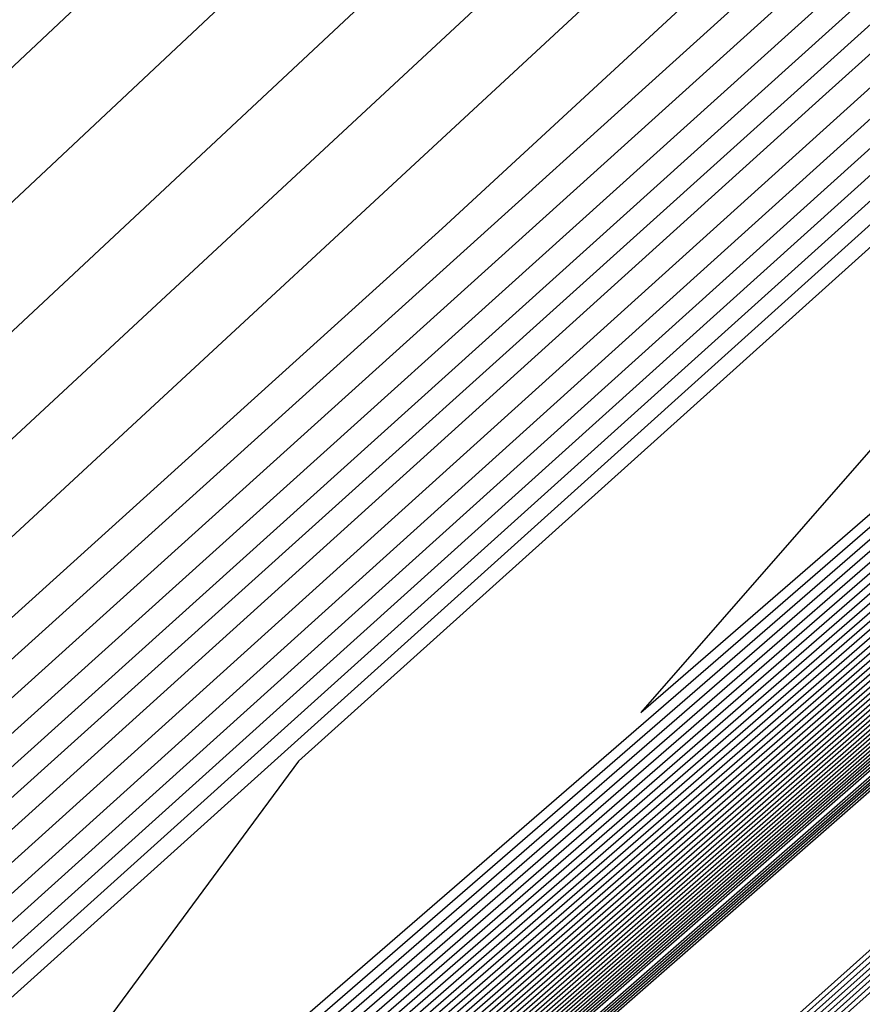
# Model space of a CAD drawing. Extents: x 3249832 to 3255657, y 13789405 to 13793316.
# Tile 670 of 1056: x 3253202.181 to 3253202.576, y 13791252.372 to 13791252.833. Entities that reach past the tile are written whole.
import ezdxf

# ---------------------------------------------------------------- set-up
doc = ezdxf.new("R2010")
doc.units = 0
doc.header["$LTSCALE"] = 100
doc.header["$MEASUREMENT"] = 0
for name, color, linetype in [('GRATIO_03231_CON', 1, 'CONTINUOUS'), ('GRATIO_0323_ICON', 1, 'CONTINUOUS'), ('TARGETS_EAST', 7, 'CONTINUOUS')]:
    doc.layers.add(name, color=color, linetype=linetype)

# ---------------------------------------------------------------- blocks, each defined once
blk = doc.blocks.new('Gratio_032316_contours')
at = {"layer": 'GRATIO_03231_CON', "color": 1, "linetype": 'Continuous', "flags": 128}
for points in [[(3253179.55027, 13791232.39503), (3253186.87441, 13791238.77001), (3253201.4775, 13791251.51898), (3253219.20823, 13791267.00714), (3253234.45763, 13791280.32933), (3253243.00028, 13791287.79153), (3253246.14511, 13791290.5444), (3253246.5846, 13791290.94974), (3253247.02187, 13791291.379), (3253250.20254, 13791294.24212), (3253258.88285, 13791301.95866), (3253274.44262, 13791315.73867), (3253292.7559, 13791331.95413), (3253308.32028, 13791345.76753)], [(3253180.16544, 13791232.93802), (3253187.28488, 13791239.13155), (3253201.72516, 13791251.73678), (3253219.33902, 13791267.12228), (3253234.51314, 13791280.37862), (3253243.01644, 13791287.80647), (3253246.14668, 13791290.54676), (3253246.58389, 13791290.95054), (3253247.01645, 13791291.37639), (3253250.16633, 13791294.21318), (3253258.7639, 13791301.85732), (3253274.17605, 13791315.50724), (3253292.31584, 13791331.56933), (3253307.73285, 13791345.25198)], [(3253180.78061, 13791233.481), (3253187.69534, 13791239.49309), (3253201.97282, 13791251.95458), (3253219.46981, 13791267.23741), (3253234.56866, 13791280.42791), (3253243.03259, 13791287.8214), (3253246.14825, 13791290.54912), (3253246.58317, 13791290.95133), (3253247.01103, 13791291.37378), (3253250.13013, 13791294.18424), (3253258.64495, 13791301.75599), (3253273.90947, 13791315.27582), (3253291.87577, 13791331.18453), (3253307.14542, 13791344.73643)], [(3253181.39578, 13791234.02399), (3253188.1058, 13791239.85463), (3253202.22048, 13791252.17237), (3253219.6006, 13791267.35254), (3253234.62418, 13791280.4772), (3253243.04874, 13791287.83633), (3253246.14982, 13791290.55149), (3253246.58246, 13791290.95213), (3253247.00561, 13791291.37117), (3253250.09393, 13791294.15529), (3253258.526, 13791301.65465), (3253273.6429, 13791315.0444), (3253291.4357, 13791330.79973), (3253306.55799, 13791344.22088)], [(3253182.62612, 13791235.10996), (3253188.92672, 13791240.5777), (3253202.71581, 13791252.60797), (3253219.86218, 13791267.58281), (3253234.73522, 13791280.57579), (3253243.08105, 13791287.8662), (3253246.15297, 13791290.55621), (3253246.58103, 13791290.95372), (3253246.99477, 13791291.36594), (3253250.02153, 13791294.09741), (3253258.2881, 13791301.45198), (3253273.10975, 13791314.58156), (3253290.55557, 13791330.03014), (3253305.38313, 13791343.18978)], [(3253183.24129, 13791235.65295), (3253189.33718, 13791240.93924), (3253202.96347, 13791252.82577), (3253219.99297, 13791267.69794), (3253234.79073, 13791280.62508), (3253243.0972, 13791287.88113), (3253246.15454, 13791290.55858), (3253246.58032, 13791290.95452), (3253246.98935, 13791291.36333), (3253249.98532, 13791294.06847), (3253258.16915, 13791301.35065), (3253272.84317, 13791314.35013), (3253290.11551, 13791329.64534), (3253304.7957, 13791342.67423)], [(3253189.74764, 13791241.30078), (3253203.21113, 13791253.04357), (3253220.12376, 13791267.81308), (3253234.84625, 13791280.67437), (3253243.11336, 13791287.89607), (3253246.15611, 13791290.56094), (3253246.57961, 13791290.95531), (3253246.98393, 13791291.36072), (3253249.94912, 13791294.03953), (3253258.05019, 13791301.24931), (3253272.5766, 13791314.11871), (3253289.67544, 13791329.26055), (3253304.20827, 13791342.15868)], [(3253190.1581, 13791241.66232), (3253203.45879, 13791253.26136), (3253220.25455, 13791267.92821), (3253234.90177, 13791280.72366), (3253243.12951, 13791287.911), (3253246.15768, 13791290.5633), (3253246.57889, 13791290.95611), (3253246.97851, 13791291.35811), (3253249.91292, 13791294.01058), (3253257.93124, 13791301.14798), (3253272.31002, 13791313.88729), (3253289.23538, 13791328.87575), (3253303.62084, 13791341.64313)], [(3253190.97902, 13791242.38539), (3253203.95411, 13791253.69696), (3253220.51613, 13791268.15847), (3253235.01281, 13791280.82224), (3253243.16182, 13791287.94087), (3253246.16082, 13791290.56803), (3253246.57747, 13791290.9577), (3253246.96767, 13791291.35288), (3253249.84051, 13791293.9527), (3253257.69334, 13791300.94531), (3253271.77687, 13791313.42445), (3253288.35525, 13791328.10615), (3253302.44598, 13791340.61203)], [(3253191.38948, 13791242.74693), (3253204.20177, 13791253.91476), (3253220.64692, 13791268.27361), (3253235.06832, 13791280.87154), (3253243.17797, 13791287.9558), (3253246.1624, 13791290.57039), (3253246.57675, 13791290.9585), (3253246.96225, 13791291.35027), (3253249.80431, 13791293.92376), (3253257.57439, 13791300.84397), (3253271.51029, 13791313.19303), (3253287.91518, 13791327.72135), (3253301.85855, 13791340.09648)], [(3253191.79994, 13791243.10847), (3253204.44943, 13791254.13256), (3253220.77772, 13791268.38874), (3253235.12384, 13791280.92083), (3253243.19412, 13791287.97073), (3253246.16397, 13791290.57276), (3253246.57604, 13791290.95929), (3253246.95683, 13791291.34766), (3253249.76811, 13791293.89481), (3253257.45544, 13791300.74264), (3253271.24372, 13791312.9616), (3253287.47511, 13791327.33655), (3253301.27112, 13791339.58093)], [(3253192.2104, 13791243.47001), (3253204.69709, 13791254.35035), (3253220.90851, 13791268.50387), (3253235.17936, 13791280.97012), (3253243.21028, 13791287.98567), (3253246.16554, 13791290.57512), (3253246.57533, 13791290.96009), (3253246.95142, 13791291.34505), (3253249.73191, 13791293.86587), (3253257.33649, 13791300.6413), (3253270.97714, 13791312.73018), (3253287.03505, 13791326.95176), (3253300.68369, 13791339.06538)], [(3253193.03132, 13791244.19308), (3253205.19242, 13791254.78595), (3253221.17009, 13791268.73414), (3253235.29039, 13791281.0687), (3253243.24258, 13791288.01553), (3253246.16868, 13791290.57985), (3253246.5739, 13791290.96168), (3253246.94058, 13791291.33982), (3253249.6595, 13791293.80799), (3253257.09858, 13791300.43863), (3253270.44399, 13791312.26734), (3253286.15492, 13791326.18216), (3253299.50883, 13791338.03428)], [(3253193.44178, 13791244.55462), (3253205.44008, 13791255.00375), (3253221.30088, 13791268.84927), (3253235.34591, 13791281.11799), (3253243.25874, 13791288.03047), (3253246.17025, 13791290.58221), (3253246.57319, 13791290.96248), (3253246.93516, 13791291.33721), (3253249.6233, 13791293.77904), (3253256.97963, 13791300.3373), (3253270.17741, 13791312.03592), (3253285.71485, 13791325.79737), (3253298.92139, 13791337.51873)], [(3253193.85224, 13791244.91616), (3253205.68774, 13791255.22155), (3253221.43167, 13791268.9644), (3253235.40143, 13791281.16728), (3253243.27489, 13791288.0454), (3253246.17182, 13791290.58457), (3253246.57247, 13791290.96327), (3253246.92974, 13791291.3346), (3253249.5871, 13791293.7501), (3253256.86068, 13791300.23596), (3253269.91084, 13791311.8045), (3253285.27479, 13791325.41257), (3253298.33396, 13791337.00318)], [(3253194.2627, 13791245.2777), (3253205.9354, 13791255.43934), (3253221.56246, 13791269.07954), (3253235.45695, 13791281.21658), (3253243.29104, 13791288.06033), (3253246.17339, 13791290.58694), (3253246.57176, 13791290.96407), (3253246.92432, 13791291.33198), (3253249.55089, 13791293.72116), (3253256.74173, 13791300.13463), (3253269.64426, 13791311.57307), (3253284.83472, 13791325.02777), (3253297.74653, 13791336.48763)], [(3253195.08362, 13791246.00077), (3253206.43072, 13791255.87494), (3253221.82404, 13791269.3098), (3253235.56798, 13791281.31516), (3253243.32335, 13791288.0902), (3253246.17654, 13791290.59166), (3253246.57033, 13791290.96566), (3253246.91348, 13791291.32676), (3253249.47849, 13791293.66327), (3253256.50383, 13791299.93196), (3253269.11111, 13791311.11023), (3253283.95459, 13791324.25817), (3253296.57167, 13791335.45653)], [(3253296.46279, 13791335.72253), (3253283.73895, 13791324.65329), (3253268.77541, 13791311.59727), (3253256.05979, 13791300.487), (3253256.05979, 13791300.487), (3253248.95714, 13791294.27347), (3253246.3422, 13791291.98168), (3253245.96716, 13791291.65513), (3253245.95906, 13791291.66315), (3253245.94444, 13791291.67844), (3253245.92473, 13791291.69951), (3253245.63026, 13791291.48345), (3253243.707, 13791289.82171), (3253238.52984, 13791285.2643), (3253229.28824, 13791277.08273), (3253218.4299, 13791267.43449), (3253209.21711, 13791259.19857), (3253203.96156, 13791254.41974), (3253201.17274, 13791251.80591)], [(3253195.49408, 13791246.36231), (3253206.67838, 13791256.09274), (3253221.95483, 13791269.42494), (3253235.6235, 13791281.36445), (3253243.3395, 13791288.10513), (3253246.17811, 13791290.59402), (3253246.56962, 13791290.96646), (3253246.90806, 13791291.32415), (3253249.44229, 13791293.63433), (3253256.38488, 13791299.83062), (3253268.84454, 13791310.87881), (3253283.51452, 13791323.87338), (3253295.98424, 13791334.94098)], [(3253295.87663, 13791335.20388), (3253283.3014, 13791324.26387), (3253268.51275, 13791311.36015), (3253255.94603, 13791300.37914), (3253255.94603, 13791300.37914), (3253248.92653, 13791294.23785), (3253246.33944, 13791291.97568), (3253245.95993, 13791291.66258), (3253245.67105, 13791291.45355), (3253243.78755, 13791289.84359), (3253238.73212, 13791285.41271), (3253229.71987, 13791277.44555), (3253219.13574, 13791268.04515), (3253210.15712, 13791260.01917), (3253205.02708, 13791255.35463), (3253202.25149, 13791252.75594), (3253199.40186, 13791250.10686)], [(3253195.90454, 13791246.72385), (3253206.92604, 13791256.31054), (3253222.08562, 13791269.54007), (3253235.67902, 13791281.41374), (3253243.35566, 13791288.12007), (3253246.17968, 13791290.59639), (3253246.56891, 13791290.96725), (3253246.90264, 13791291.32154), (3253249.40609, 13791293.60539), (3253256.26593, 13791299.72929), (3253268.57796, 13791310.64739), (3253283.07446, 13791323.48858), (3253295.39681, 13791334.42543)], [(3253295.29047, 13791334.68522), (3253282.86386, 13791323.87446), (3253268.2501, 13791311.12303), (3253255.83226, 13791300.27128), (3253255.83226, 13791300.27128), (3253248.89643, 13791294.20168), (3253246.34073, 13791291.96524), (3253245.96634, 13791291.65508), (3253245.68492, 13791291.45158), (3253243.85017, 13791289.8842), (3253238.92627, 13791285.56963), (3253230.14909, 13791277.81089), (3253219.84127, 13791268.65612), (3253211.09712, 13791260.83977), (3253206.0926, 13791256.28952), (3253203.33023, 13791253.70596), (3253200.39417, 13791250.98293)], [(3253196.31501, 13791247.08539), (3253207.1737, 13791256.52833), (3253222.21641, 13791269.6552), (3253235.73454, 13791281.46303), (3253243.37181, 13791288.135), (3253246.18125, 13791290.59875), (3253246.56819, 13791290.96805), (3253246.89722, 13791291.31892), (3253249.36988, 13791293.57645), (3253256.14697, 13791299.62795), (3253268.31138, 13791310.41597), (3253282.63439, 13791323.10378), (3253294.80938, 13791333.90988)], [(3253294.70431, 13791334.16656), (3253282.42631, 13791323.48505), (3253267.98745, 13791310.88591), (3253255.7185, 13791300.16342), (3253255.7185, 13791300.16342), (3253248.86632, 13791294.16552), (3253246.34201, 13791291.95481), (3253245.97275, 13791291.64758), (3253245.6988, 13791291.44962), (3253243.91279, 13791289.92481), (3253239.12041, 13791285.72655), (3253230.57831, 13791278.17623), (3253220.5468, 13791269.26709), (3253212.03713, 13791261.66037), (3253207.15812, 13791257.22441), (3253204.40898, 13791254.65598), (3253201.38649, 13791251.85899)], [(3253197.13593, 13791247.80846), (3253207.66903, 13791256.96393), (3253222.47799, 13791269.88547), (3253235.84557, 13791281.56162), (3253243.40412, 13791288.16487), (3253246.18439, 13791290.60348), (3253246.56677, 13791290.96964), (3253246.88638, 13791291.3137), (3253249.29748, 13791293.51856), (3253255.90907, 13791299.42528), (3253267.77823, 13791309.95312), (3253281.75426, 13791322.33419), (3253293.63452, 13791332.87878)], [(3253293.53199, 13791333.12925), (3253281.55121, 13791322.70622), (3253267.46214, 13791310.41166), (3253255.49098, 13791299.9477), (3253255.49098, 13791299.9477), (3253248.80612, 13791294.09318), (3253246.34458, 13791291.93395), (3253245.98558, 13791291.63258), (3253245.72656, 13791291.44569), (3253244.03802, 13791290.00603), (3253239.5087, 13791286.04039), (3253231.43675, 13791278.90691), (3253221.95787, 13791270.48904), (3253213.91715, 13791263.30158), (3253209.28916, 13791259.09418), (3253206.56647, 13791256.55602), (3253203.37112, 13791253.61112), (3253198.43501, 13791249.15506)], [(3253197.54639, 13791248.17), (3253207.91669, 13791257.18173), (3253222.60878, 13791270.0006), (3253235.90109, 13791281.61091), (3253243.42027, 13791288.1798), (3253246.18596, 13791290.60584), (3253246.56605, 13791290.97044), (3253246.88096, 13791291.31109), (3253249.26128, 13791293.48962), (3253255.79012, 13791299.32395), (3253267.51166, 13791309.7217), (3253281.31419, 13791321.94939), (3253293.04709, 13791332.36323), (3253299.24948, 13791337.92415)], [(3253299.21969, 13791338.01181), (3253292.94584, 13791332.61059), (3253281.11367, 13791322.3168), (3253267.19948, 13791310.17454), (3253255.37722, 13791299.83984), (3253255.37722, 13791299.83983), (3253248.77601, 13791294.05701), (3253246.34587, 13791291.92352), (3253245.99199, 13791291.62508), (3253245.74044, 13791291.44372), (3253244.10063, 13791290.04663), (3253239.70285, 13791286.19731), (3253231.86597, 13791279.27225), (3253222.6634, 13791271.10001), (3253214.85715, 13791264.12218), (3253210.35468, 13791260.02907), (3253207.64522, 13791257.50604), (3253204.36344, 13791254.48718), (3253199.25939, 13791249.88337)], [(3253197.95685, 13791248.53154), (3253208.16435, 13791257.39953), (3253222.73957, 13791270.11573), (3253235.95661, 13791281.6602), (3253243.43643, 13791288.19473), (3253246.18754, 13791290.6082), (3253246.56534, 13791290.97123), (3253246.87554, 13791291.30847), (3253249.22507, 13791293.46068), (3253255.67117, 13791299.22261), (3253267.24508, 13791309.49028), (3253280.87413, 13791321.56459), (3253292.45966, 13791331.84768), (3253298.58416, 13791337.33876)], [(3253298.55474, 13791337.42533), (3253292.35968, 13791332.09194), (3253280.67612, 13791321.92739), (3253266.93683, 13791309.93742), (3253255.26346, 13791299.73197), (3253255.26346, 13791299.73197), (3253248.74591, 13791294.02084), (3253246.34715, 13791291.91308), (3253245.99841, 13791291.61758), (3253245.75432, 13791291.44175), (3253244.16325, 13791290.08724), (3253239.89699, 13791286.35423), (3253232.29519, 13791279.63759), (3253223.36893, 13791271.71098), (3253215.79716, 13791264.94278), (3253211.4202, 13791260.96396), (3253208.72397, 13791258.45606), (3253205.35575, 13791255.36324), (3253200.08377, 13791250.61169)], [(3253198.36731, 13791248.89308), (3253208.41201, 13791257.61732), (3253222.87037, 13791270.23087), (3253236.01213, 13791281.70949), (3253243.45258, 13791288.20967), (3253246.18911, 13791290.61057), (3253246.56463, 13791290.97203), (3253246.87012, 13791291.30586), (3253249.18887, 13791293.43173), (3253255.55222, 13791299.12128), (3253266.9785, 13791309.25886), (3253280.43407, 13791321.17979), (3253291.87223, 13791331.33213), (3253297.91884, 13791336.75338)], [(3253297.8898, 13791336.83884), (3253291.77352, 13791331.57328), (3253280.23857, 13791321.53798), (3253266.67418, 13791309.70029), (3253255.14969, 13791299.62411), (3253255.14969, 13791299.62411), (3253248.71581, 13791293.98467), (3253246.34844, 13791291.90265), (3253246.00482, 13791291.61008), (3253245.7682, 13791291.43979), (3253244.22587, 13791290.12785), (3253240.09114, 13791286.51115), (3253232.72441, 13791280.00293), (3253224.07447, 13791272.32196), (3253216.73717, 13791265.76338), (3253212.48572, 13791261.89885), (3253209.80272, 13791259.40608), (3253206.34807, 13791256.23931), (3253200.90814, 13791251.34)], [(3253199.18823, 13791249.61615), (3253208.90733, 13791258.05292), (3253223.13195, 13791270.46113), (3253236.12316, 13791281.80807), (3253243.48489, 13791288.23953), (3253246.19225, 13791290.61529), (3253246.5632, 13791290.97362), (3253246.85928, 13791291.30064), (3253249.11647, 13791293.37385), (3253255.31432, 13791298.91861), (3253266.44535, 13791308.79601), (3253279.55394, 13791320.4102), (3253290.69737, 13791330.30103), (3253296.5882, 13791335.58261)], [(3253296.5599, 13791335.66587), (3253290.6012, 13791330.53597), (3253279.36346, 13791320.75917), (3253266.14871, 13791309.22624), (3253254.92163, 13791299.40902), (3253254.92163, 13791299.40903), (3253248.65441, 13791293.91375), (3253246.34916, 13791291.88397), (3253246.0155, 13791291.59761), (3253245.79411, 13791291.43804), (3253244.34991, 13791290.21048), (3253240.47889, 13791286.82562), (3253233.5827, 13791280.7338), (3253225.48551, 13791273.54393), (3253218.61718, 13791267.40458), (3253214.61676, 13791263.76863), (3253211.96021, 13791261.30613), (3253208.3327, 13791257.99143), (3253202.5569, 13791252.79662), (3253198.00539, 13791248.68464)], [(3253199.59869, 13791249.97769), (3253209.15499, 13791258.27072), (3253223.26274, 13791270.57626), (3253236.17868, 13791281.85736), (3253243.50104, 13791288.25447), (3253246.19382, 13791290.61766), (3253246.56249, 13791290.97442), (3253246.85386, 13791291.29803), (3253249.08026, 13791293.34491), (3253255.19536, 13791298.81727), (3253266.17878, 13791308.56459), (3253279.11387, 13791320.0254), (3253290.10994, 13791329.78548), (3253295.92288, 13791334.99723)], [(3253295.89496, 13791335.07939), (3253290.01504, 13791330.01731), (3253278.92589, 13791320.36978), (3253265.8859, 13791308.9893), (3253254.80734, 13791299.30179), (3253254.80734, 13791299.30179), (3253248.62314, 13791293.87896), (3253246.34863, 13791291.87568), (3253246.01981, 13791291.5926), (3253245.80618, 13791291.43822), (3253244.41135, 13791290.25247), (3253240.67251, 13791286.98316), (3253234.01176, 13791281.09932), (3253226.19103, 13791274.15492), (3253219.55719, 13791268.22518), (3253215.68228, 13791264.70352), (3253213.03896, 13791262.25615), (3253209.32502, 13791258.8675), (3253203.38128, 13791253.52494), (3253198.62056, 13791249.22763)], [(3253200.00915, 13791250.33923), (3253209.40265, 13791258.48852), (3253223.39353, 13791270.6914), (3253236.2342, 13791281.90666), (3253243.51719, 13791288.2694), (3253246.19539, 13791290.62002), (3253246.56177, 13791290.97521), (3253246.84844, 13791291.29541), (3253249.04406, 13791293.31596), (3253255.07641, 13791298.71594), (3253265.9122, 13791308.33317), (3253278.6738, 13791319.6406), (3253289.52251, 13791329.26993), (3253295.25756, 13791334.41184)], [(3253295.23001, 13791334.4929), (3253289.42888, 13791329.49866), (3253278.48833, 13791319.98039), (3253265.62309, 13791308.75236), (3253254.69306, 13791299.19455), (3253254.69306, 13791299.19455), (3253248.59186, 13791293.84417), (3253246.34811, 13791291.86739), (3253246.02412, 13791291.58759), (3253245.81824, 13791291.43839), (3253244.4728, 13791290.29446), (3253240.86613, 13791287.1407), (3253234.44083, 13791281.46484), (3253226.89654, 13791274.76592), (3253220.4972, 13791269.04579), (3253216.7478, 13791265.63841), (3253214.1177, 13791263.20617), (3253210.31733, 13791259.74356), (3253204.20565, 13791254.25325), (3253199.23573, 13791249.77062)], [(3253200.41961, 13791250.70077), (3253209.65031, 13791258.70631), (3253223.52432, 13791270.80653), (3253236.28972, 13791281.95595), (3253243.53335, 13791288.28434), (3253246.19696, 13791290.62238), (3253246.56106, 13791290.97601), (3253246.84302, 13791291.2928), (3253249.00786, 13791293.28702), (3253254.95746, 13791298.6146), (3253265.64563, 13791308.10175), (3253278.23374, 13791319.25581), (3253288.93508, 13791328.75438), (3253294.59224, 13791333.82646)], [(3253294.56507, 13791333.90642), (3253288.84272, 13791328.98), (3253278.05076, 13791319.591), (3253265.36028, 13791308.51542), (3253254.57877, 13791299.08731), (3253254.57877, 13791299.08731), (3253248.56059, 13791293.80939), (3253246.34758, 13791291.8591), (3253246.02843, 13791291.58257), (3253245.83031, 13791291.43857), (3253244.53425, 13791290.33645), (3253241.05975, 13791287.29824), (3253234.86989, 13791281.83037), (3253227.60205, 13791275.37691), (3253221.43721, 13791269.86639), (3253217.81332, 13791266.5733), (3253215.19645, 13791264.15619), (3253211.30965, 13791260.61962), (3253205.03003, 13791254.98156), (3253199.8509, 13791250.3136)], [(3253201.24053, 13791251.42384), (3253210.14563, 13791259.14191), (3253223.7859, 13791271.0368), (3253236.40075, 13791282.05453), (3253243.56565, 13791288.3142), (3253246.20011, 13791290.62711), (3253246.55963, 13791290.9776), (3253246.83219, 13791291.28758), (3253248.93546, 13791293.22914), (3253254.71956, 13791298.41193), (3253265.11248, 13791307.63891), (3253277.35361, 13791318.48621), (3253287.76022, 13791327.72328), (3253293.2616, 13791332.65569)], [(3253293.23517, 13791332.73345), (3253287.67041, 13791327.94269), (3253277.17563, 13791318.81222), (3253264.83466, 13791308.04155), (3253254.35019, 13791298.87283), (3253254.35019, 13791298.87283), (3253248.49805, 13791293.73981), (3253246.34653, 13791291.84252), (3253246.03705, 13791291.57255), (3253245.85444, 13791291.43892), (3253244.65714, 13791290.42044), (3253241.44699, 13791287.61333), (3253235.72802, 13791282.56142), (3253229.01308, 13791276.59891), (3253223.31722, 13791271.50759), (3253219.94436, 13791268.44307), (3253217.35394, 13791266.05623), (3253213.29428, 13791262.37175), (3253206.67878, 13791256.43818), (3253201.08124, 13791251.39958)], [(3253201.65099, 13791251.78538), (3253210.3933, 13791259.35971), (3253223.91669, 13791271.15193), (3253236.45627, 13791282.10382), (3253243.58181, 13791288.32914), (3253246.20168, 13791290.62947), (3253246.55892, 13791290.9784), (3253246.82677, 13791291.28496), (3253248.89925, 13791293.20019), (3253254.60061, 13791298.3106), (3253264.8459, 13791307.40749), (3253276.91354, 13791318.10141), (3253287.17279, 13791327.20773)], [(3253287.08425, 13791327.42403), (3253276.73806, 13791318.42283), (3253264.57185, 13791307.80461), (3253254.2359, 13791298.76559), (3253254.2359, 13791298.76559), (3253248.46678, 13791293.70503), (3253246.346, 13791291.83423), (3253246.04136, 13791291.56753), (3253245.86651, 13791291.4391), (3253244.71859, 13791290.46243), (3253241.64061, 13791287.77087), (3253236.15708, 13791282.92694), (3253229.71859, 13791277.2099), (3253224.25723, 13791272.32819), (3253221.00988, 13791269.37796), (3253218.43269, 13791267.00625), (3253214.2866, 13791263.24781), (3253207.50316, 13791257.1665), (3253201.69641, 13791251.94257)], [(3253215.27891, 13791264.12388), (3253208.32754, 13791257.89481), (3253202.31158, 13791252.48555), (3253202.06145, 13791252.14692), (3253210.64096, 13791259.57751), (3253224.04748, 13791271.26706)], [(3253216.27123, 13791264.99994), (3253209.15191, 13791258.62312), (3253202.92675, 13791253.02854), (3253202.47191, 13791252.50846), (3253210.88862, 13791259.7953), (3253224.17827, 13791271.38219)]]:
    blk.add_lwpolyline(points, dxfattribs=at)
at = {"layer": 'GRATIO_03231_CON', "color": 5, "linetype": 'Continuous', "flags": 128}
for points in [[(3253178.31993, 13791231.30905), (3253186.05349, 13791238.04694), (3253200.98218, 13791251.08338), (3253218.94665, 13791266.77688), (3253234.34659, 13791280.23075), (3253242.96798, 13791287.76167), (3253246.14197, 13791290.53967), (3253246.58603, 13791290.94815), (3253247.02107, 13791291.37394), (3253250.18182, 13791294.2177), (3253258.80647, 13791301.88356), (3253274.26937, 13791315.56557), (3253292.48955, 13791331.61762), (3253308.02221, 13791345.18354)], [(3253177.70476, 13791230.76607), (3253185.64303, 13791237.6854), (3253200.73452, 13791250.86558), (3253218.81586, 13791266.66175), (3253234.29107, 13791280.18146), (3253242.95182, 13791287.74673), (3253246.1404, 13791290.53731), (3253246.58674, 13791290.94735), (3253247.01436, 13791291.36584), (3253250.12102, 13791294.16091), (3253258.59804, 13791301.69555), (3253273.79626, 13791315.14336), (3253291.70456, 13791330.92064), (3253306.97134, 13791344.25434)], [(3253177.08958, 13791230.22308), (3253185.23257, 13791237.32386), (3253200.48686, 13791250.64779), (3253218.68507, 13791266.54661), (3253234.23556, 13791280.13216), (3253242.93567, 13791287.7318), (3253246.13883, 13791290.53495), (3253246.58745, 13791290.94656), (3253247.00766, 13791291.35773), (3253250.06022, 13791294.10413), (3253258.38961, 13791301.50754), (3253273.32314, 13791314.72115), (3253290.91956, 13791330.22366), (3253305.92046, 13791343.32515)], [(3253176.47441, 13791229.68009), (3253184.82211, 13791236.96232), (3253200.23919, 13791250.42999), (3253218.55428, 13791266.43148), (3253234.18004, 13791280.08287), (3253242.91952, 13791287.71687), (3253246.13725, 13791290.53258), (3253246.58817, 13791290.94576), (3253247.00095, 13791291.34963), (3253249.99942, 13791294.04734), (3253258.18118, 13791301.31953), (3253272.85003, 13791314.29894), (3253290.13456, 13791329.52668), (3253304.86958, 13791342.39595)], [(3253175.24407, 13791228.59412), (3253184.00119, 13791236.23925), (3253199.74387, 13791249.99439), (3253218.2927, 13791266.20121), (3253234.069, 13791279.98429), (3253242.88721, 13791287.687), (3253246.13411, 13791290.52786), (3253246.58959, 13791290.94417), (3253246.98754, 13791291.33342), (3253249.87782, 13791293.93376), (3253257.76432, 13791300.94351), (3253271.9038, 13791313.45451), (3253288.56457, 13791328.13272), (3253302.76783, 13791340.53756)], [(3253196.57706, 13791247.03615), (3253203.47105, 13791253.1938), (3253218.75951, 13791266.60126), (3253234.06971, 13791279.98413), (3253242.88772, 13791287.68662), (3253246.13462, 13791290.52731), (3253246.59031, 13791290.94338), (3253246.98083, 13791291.32532), (3253249.81702, 13791293.87697), (3253257.55589, 13791300.7555), (3253271.43068, 13791313.0323), (3253287.77957, 13791327.43574), (3253301.71695, 13791339.60837)], [(3253196.71057, 13791247.15254), (3253203.58621, 13791253.29381), (3253218.83398, 13791266.66558), (3253234.10345, 13791280.01283), (3253242.89801, 13791287.6948), (3253246.13636, 13791290.52784), (3253246.59102, 13791290.94258), (3253246.97413, 13791291.31721), (3253249.75622, 13791293.82018), (3253257.34746, 13791300.56749), (3253270.95757, 13791312.61009), (3253286.99457, 13791326.73875), (3253300.66608, 13791338.67918)], [(3253196.84408, 13791247.26894), (3253203.70137, 13791253.39382), (3253218.90845, 13791266.7299), (3253234.13718, 13791280.04153), (3253242.9083, 13791287.70297), (3253246.13809, 13791290.52836), (3253246.59174, 13791290.94178), (3253246.96742, 13791291.30911), (3253249.69542, 13791293.76339), (3253257.13903, 13791300.37948), (3253270.48445, 13791312.18788), (3253286.20957, 13791326.04177), (3253299.6152, 13791337.74998)], [(3253197.11109, 13791247.50174), (3253203.93169, 13791253.59384), (3253219.0574, 13791266.85855), (3253234.20465, 13791280.09892), (3253242.92888, 13791287.71932), (3253246.14156, 13791290.52941), (3253246.59316, 13791290.94019), (3253246.95401, 13791291.2929), (3253249.57383, 13791293.64981), (3253256.72217, 13791300.00346), (3253269.53822, 13791311.34346), (3253284.63958, 13791324.64781), (3253297.51345, 13791335.89159)], [(3253197.2446, 13791247.61813), (3253204.04685, 13791253.69384), (3253219.13187, 13791266.92287), (3253234.23839, 13791280.12762), (3253242.93918, 13791287.72749), (3253246.1433, 13791290.52994), (3253246.59388, 13791290.9394), (3253246.9473, 13791291.28479), (3253249.51303, 13791293.59302), (3253256.51374, 13791299.81545), (3253269.06511, 13791310.92125), (3253283.85458, 13791323.95083), (3253296.46257, 13791334.9624)], [(3253197.37811, 13791247.73453), (3253204.16201, 13791253.79385), (3253219.20635, 13791266.98719), (3253234.27212, 13791280.15631), (3253242.94947, 13791287.73567), (3253246.14503, 13791290.53046), (3253246.59459, 13791290.9386), (3253246.9406, 13791291.27669), (3253249.45223, 13791293.53623), (3253256.30531, 13791299.62744), (3253268.59199, 13791310.49904), (3253283.06958, 13791323.25385), (3253295.41169, 13791334.0332)], [(3253197.51162, 13791247.85093), (3253204.27717, 13791253.89386), (3253219.28082, 13791267.05151), (3253234.30586, 13791280.18501), (3253242.95976, 13791287.74384), (3253246.14676, 13791290.53099), (3253246.5953, 13791290.9378), (3253246.93389, 13791291.26859), (3253249.39143, 13791293.47944), (3253256.09688, 13791299.43942), (3253268.11888, 13791310.07683), (3253282.28459, 13791322.55687), (3253294.36082, 13791333.10401)]]:
    blk.add_lwpolyline(points, dxfattribs=at)
at = {"layer": 'GRATIO_0323_ICON', "color": 7, "linetype": 'Continuous', "flags": 128}
for points in [[(3253175.85924, 13791229.13711), (3253184.41165, 13791236.60078), (3253199.99153, 13791250.21219), (3253218.42349, 13791266.31635), (3253234.12452, 13791280.03358), (3253242.90336, 13791287.70193), (3253246.13568, 13791290.53022), (3253246.58888, 13791290.94497), (3253246.99424, 13791291.34152), (3253249.93862, 13791293.99055), (3253257.97275, 13791301.13152), (3253272.37691, 13791313.87673), (3253289.34956, 13791328.8297), (3253303.81871, 13791341.46676)], [(3253182.01095, 13791234.56698), (3253188.51626, 13791240.21616), (3253202.46814, 13791252.39017), (3253219.73139, 13791267.46768), (3253234.6797, 13791280.5265), (3253243.0649, 13791287.85127), (3253246.1514, 13791290.55385), (3253246.58175, 13791290.95293), (3253247.00019, 13791291.36856), (3253250.05773, 13791294.12635), (3253258.40705, 13791301.55332), (3253273.37632, 13791314.81298), (3253290.99564, 13791330.41494), (3253305.97056, 13791343.70533)], [(3253196.97758, 13791247.38534), (3253203.81653, 13791253.49383), (3253218.98293, 13791266.79423), (3253234.17092, 13791280.07022), (3253242.91859, 13791287.71115), (3253246.13983, 13791290.52889), (3253246.59245, 13791290.94099), (3253246.96072, 13791291.301), (3253249.63462, 13791293.7066), (3253256.9306, 13791300.19147), (3253270.01134, 13791311.76567), (3253285.42458, 13791325.34479), (3253298.56432, 13791336.82079)], [(3253190.56856, 13791242.02386), (3253203.70645, 13791253.47916), (3253220.38534, 13791268.04334), (3253234.95729, 13791280.77295), (3253243.14566, 13791287.92593), (3253246.15925, 13791290.56567), (3253246.57818, 13791290.95691), (3253246.97309, 13791291.35549), (3253249.87672, 13791293.98164), (3253257.81229, 13791301.04664), (3253272.04344, 13791313.65587), (3253288.79531, 13791328.49095), (3253303.03341, 13791341.12758)], [(3253192.62086, 13791243.83154), (3253204.94475, 13791254.56815), (3253221.0393, 13791268.61901), (3253235.23488, 13791281.01941), (3253243.22643, 13791288.0006), (3253246.16711, 13791290.57748), (3253246.57461, 13791290.96089), (3253246.946, 13791291.34243), (3253249.6957, 13791293.83693), (3253257.21754, 13791300.53997), (3253270.71056, 13791312.49876), (3253286.59498, 13791326.56696), (3253300.09626, 13791338.54983)], [(3253194.67316, 13791245.63924), (3253206.18306, 13791255.65714), (3253221.69325, 13791269.19467), (3253235.51247, 13791281.26587), (3253243.3072, 13791288.07527), (3253246.17497, 13791290.5893), (3253246.57105, 13791290.96487), (3253246.9189, 13791291.32937), (3253249.51469, 13791293.69222), (3253256.62278, 13791300.03329), (3253269.37769, 13791311.34165), (3253284.39466, 13791324.64297), (3253297.1591, 13791335.97208)], [(3253297.04895, 13791336.24119), (3253284.1765, 13791325.0427), (3253269.03806, 13791311.8344), (3253256.17355, 13791300.59486), (3253256.17355, 13791300.59486), (3253248.98721, 13791294.30967), (3253246.34069, 13791291.99235), (3253245.95999, 13791291.66346), (3253245.95041, 13791291.6731), (3253245.93451, 13791291.68974), (3253245.91417, 13791291.71143), (3253245.6131, 13791291.48887), (3253243.64235, 13791289.78323), (3253238.33479, 13791285.10833), (3253228.85875, 13791276.71767), (3253217.72434, 13791266.82355), (3253208.2771, 13791258.37797), (3253202.89605, 13791253.48485), (3253200.09399, 13791250.85589)], [(3253196.72547, 13791247.44693), (3253207.42136, 13791256.74613), (3253222.3472, 13791269.77033), (3253235.79006, 13791281.51232), (3253243.38797, 13791288.14993), (3253246.18282, 13791290.60111), (3253246.56748, 13791290.96885), (3253246.8918, 13791291.31631), (3253249.33368, 13791293.5475), (3253256.02802, 13791299.52662), (3253268.04481, 13791310.18454), (3253282.19433, 13791322.71898), (3253294.22195, 13791333.39433)], [(3253294.11815, 13791333.64791), (3253281.98876, 13791323.09563), (3253267.72479, 13791310.64878), (3253255.60474, 13791300.05556), (3253255.60474, 13791300.05556), (3253248.83622, 13791294.12935), (3253246.3433, 13791291.94438), (3253245.97917, 13791291.64008), (3253245.71268, 13791291.44765), (3253243.9754, 13791289.96542), (3253239.31456, 13791285.88347), (3253231.00753, 13791278.54157), (3253221.25234, 13791269.87807), (3253212.97714, 13791262.48097), (3253208.22364, 13791258.15929), (3253205.48773, 13791255.606), (3253202.3788, 13791252.73505), (3253197.61064, 13791248.42675)], [(3253198.77777, 13791249.25461), (3253208.65967, 13791257.83512), (3253223.00116, 13791270.346), (3253236.06765, 13791281.75878), (3253243.46873, 13791288.2246), (3253246.19068, 13791290.61293), (3253246.56391, 13791290.97283), (3253246.8647, 13791291.30325), (3253249.15267, 13791293.40279), (3253255.43327, 13791299.01994), (3253266.71193, 13791309.02744), (3253279.994, 13791320.795), (3253291.2848, 13791330.81658), (3253297.25352, 13791336.168)], [(3253297.22485, 13791336.25236), (3253291.18736, 13791331.05463), (3253279.80103, 13791321.14857), (3253266.41152, 13791309.46318), (3253255.03592, 13791299.51627), (3253255.03592, 13791299.51627), (3253248.68568, 13791293.94854), (3253246.34968, 13791291.89227), (3253246.01119, 13791291.60264), (3253245.78203, 13791291.43788), (3253244.28846, 13791290.1685), (3253240.28527, 13791286.66808), (3253233.15363, 13791280.36827), (3253224.78, 13791272.93293), (3253217.67718, 13791266.58398), (3253213.55124, 13791262.83374), (3253210.88146, 13791260.35611), (3253207.34038, 13791257.11537), (3253201.73252, 13791252.06831)], [(3253200.83007, 13791251.06231), (3253209.89797, 13791258.92411), (3253223.65511, 13791270.92166), (3253236.34523, 13791282.00524), (3253243.5495, 13791288.29927), (3253246.19853, 13791290.62475), (3253246.56034, 13791290.9768), (3253246.83761, 13791291.29019), (3253248.97166, 13791293.25808), (3253254.83851, 13791298.51327), (3253265.37905, 13791307.87033), (3253277.79367, 13791318.87101), (3253288.34765, 13791328.23883), (3253293.92692, 13791333.24107)], [(3253293.90012, 13791333.31993), (3253288.25656, 13791328.46134), (3253277.61319, 13791319.20161), (3253265.09747, 13791308.27849), (3253254.46448, 13791298.98007), (3253254.46448, 13791298.98007), (3253248.52932, 13791293.7746), (3253246.34705, 13791291.85081), (3253246.03274, 13791291.57756), (3253245.84238, 13791291.43874), (3253244.5957, 13791290.37845), (3253241.25337, 13791287.45579), (3253235.29895, 13791282.19589), (3253228.30757, 13791275.98791), (3253222.37721, 13791270.68699), (3253218.87884, 13791267.50819), (3253216.2752, 13791265.10621), (3253212.30196, 13791261.49569), (3253205.85441, 13791255.70987), (3253200.46607, 13791250.85659)]]:
    blk.add_lwpolyline(points, dxfattribs=at)

msp = doc.modelspace()

# ---------------------------------------------------------------- block references
at = {"layer": 'TARGETS_EAST'}
msp.add_blockref('Gratio_032316_contours', (0, 0), dxfattribs=at)

doc.saveas('drawing.dxf')
